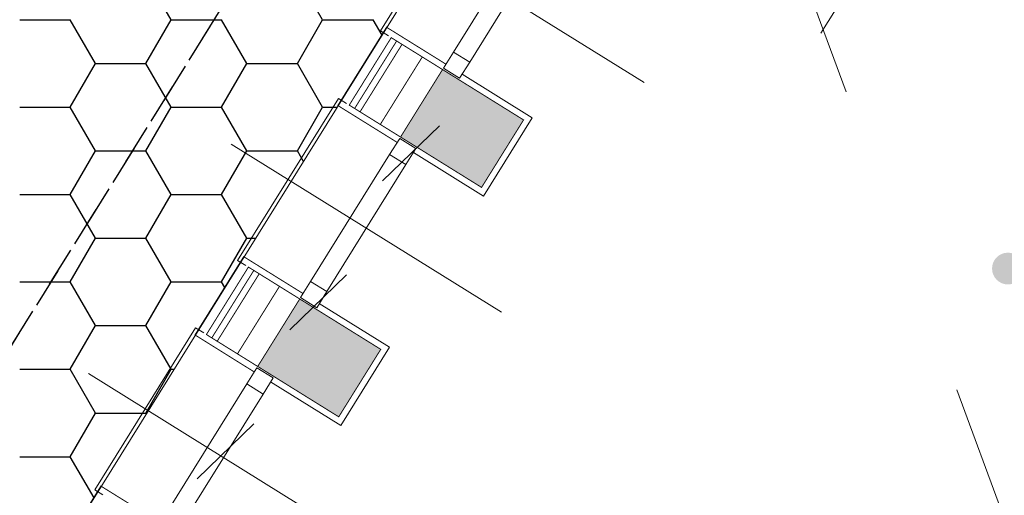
# Model space of a CAD drawing. Extents: x 4615668 to 9294084, y 5325188 to 10688993.
# Tile 633 of 656: x 4651590.54 to 4651593.63, y 5338731.05 to 5338732.55. Entities that reach past the tile are written whole.
import ezdxf

# ---------------------------------------------------------------- set-up
doc = ezdxf.new("R2010")
doc.units = 0
doc.header["$MEASUREMENT"] = 0
doc.linetypes.add('DASHED', pattern=[19.049999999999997, 12.7, -6.35])
doc.linetypes.add('l812_500', pattern=[3, 2, -1])
for name, color, linetype, lineweight in [('!0017A_GR_DR_WYMPROJ', 1, 'Continuous', 30), ('hatch', 253, 'Continuous', 0), ('pkt_wys', 7, 'Continuous', 13), ('warst_przeryw', 7, 'l812_500', 0), ('Wymiar', 7, 'Continuous', 9)]:
    doc.layers.add(name, color=color, linetype=linetype, lineweight=lineweight)
for name, color, linetype in [('1', 7, 'Continuous'), ('DIM', 7, 'Continuous'), ('sciany', 1, 'Continuous'), ('STOLARKA', 4, 'Continuous')]:
    doc.layers.add(name, color=color, linetype=linetype)
doc.styles.add('STYLE2', font='arial.ttf')
doc.dimstyles.new('1-500', dxfattribs={"dimtxt": 1, "dimasz": 0.5, "dimexe": 0.18, "dimexo": 0.0625, "dimgap": 0.3, "dimtad": 1, "dimzin": 0, "dimdsep": 46, "dimtxsty": 'STYLE2', "dimblk": 'DOT', "dimcen": 0.09, "dimadec": 0, "dimazin": 0, "dimtfac": 1, "dimtmove": 0, "dimatfit": 0, "dimldrblk": 'DOT', "dimfxl": 0, "dimtolj": 1, "dimtzin": 0, "dimarcsym": 0})

# ---------------------------------------------------------------- blocks, each defined once
blk = doc.blocks.new('G$C30F5686F')
at = {"layer": '1', "linetype": 'Continuous', "lineweight": 18}
blk.add_line((10.82081847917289, 16.03101855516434), (14.38125548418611, 21.75362694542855), dxfattribs=at)
at = {"layer": '1', "color": 254, "linetype": 'Continuous', "lineweight": 30, "ltscale": 0.01, "transparency": 33554528}
for p, q in [((12.44830660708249, 19.76164611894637), (12.36893160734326, 19.89912765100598)), ((12.92455660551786, 19.76164611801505), (12.84518160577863, 19.89912765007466)), ((11.97205699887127, 19.76164631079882), (12.13080699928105, 19.76164631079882)), ((12.2101816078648, 19.62416458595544), (12.13080660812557, 19.76164611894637)), ((12.36893163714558, 19.62416502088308), (12.44830663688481, 19.76164655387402)), ((12.44830699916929, 19.76164631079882), (12.60705699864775, 19.76164631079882)), ((12.68643160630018, 19.62416458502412), (12.60705660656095, 19.76164611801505)), ((12.84518163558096, 19.62416502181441), (12.92455663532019, 19.76164655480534)), ((12.92455699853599, 19.76164631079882), (13.08330699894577, 19.76164631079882)), ((13.11146172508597, 19.71288001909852), (13.08330660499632, 19.76164611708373)), ((12.13080663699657, 19.48668348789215), (12.21018163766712, 19.62416502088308)), ((12.21018199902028, 19.62416477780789), (12.36893199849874, 19.62416477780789)), ((12.44830660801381, 19.48668305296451), (12.36893160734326, 19.62416458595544)), ((12.60705663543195, 19.48668348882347), (12.6864316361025, 19.62416502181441)), ((12.6864319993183, 19.62416477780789), (12.84518199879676, 19.62416477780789)), ((12.92455660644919, 19.48668305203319), (12.84518160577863, 19.62416458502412)), ((11.97205699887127, 19.48668324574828), (12.13080699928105, 19.48668324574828)), ((12.21018160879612, 19.3492015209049), (12.13080660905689, 19.48668305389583)), ((12.36893163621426, 19.34920195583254), (12.44830663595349, 19.48668348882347)), ((12.44830699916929, 19.48668324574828), (12.60705699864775, 19.48668324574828)), ((12.6864316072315, 19.34920151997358), (12.60705660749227, 19.48668305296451)), ((12.84518163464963, 19.34920195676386), (12.92455663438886, 19.4866834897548)), ((12.92455699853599, 19.48668324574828), (12.97072986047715, 19.48668324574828)), ((12.13080663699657, 19.21172042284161), (12.2101816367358, 19.34920195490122)), ((12.21018199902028, 19.34920171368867), (12.36893199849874, 19.34920171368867)), ((12.44830660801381, 19.21171998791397), (12.36893160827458, 19.3492015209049)), ((12.60705663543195, 19.21172042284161), (12.68643163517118, 19.34920195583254)), ((12.6864319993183, 19.34920171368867), (12.84518199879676, 19.34920171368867)), ((12.86444008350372, 19.31584485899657), (12.84518160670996, 19.34920151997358)), ((11.97205699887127, 19.21172018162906), (12.13080699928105, 19.21172018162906)), ((12.21018160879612, 19.07423845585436), (12.13080660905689, 19.21171998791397)), ((12.36893163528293, 19.07423888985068), (12.44830663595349, 19.21172042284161)), ((12.44830699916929, 19.21172018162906), (12.60705699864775, 19.21172018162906)), ((12.6864316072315, 19.07423845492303), (12.60705660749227, 19.21171998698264)), ((12.13080663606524, 18.93675735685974), (12.21018163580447, 19.07423888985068)), ((12.21018199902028, 19.07423864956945), (12.36893199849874, 19.07423864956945)), ((12.44830660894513, 18.9367569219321), (12.36893160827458, 19.07423845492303)), ((12.60705663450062, 18.93675735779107), (12.68643163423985, 19.074238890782)), ((12.6864319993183, 19.07423864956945), (12.71412099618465, 19.07423864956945)), ((11.97205699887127, 18.93675711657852), (12.13080699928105, 18.93675711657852)), ((12.21018160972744, 18.79927538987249), (12.13080660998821, 18.93675692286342)), ((12.36893163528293, 18.79927582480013), (12.44830663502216, 18.93675735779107)), ((12.44830699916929, 18.93675711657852), (12.60705699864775, 18.93675711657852)), ((12.61741844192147, 18.91880969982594), (12.60705660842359, 18.9367569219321)), ((12.13080663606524, 18.6617942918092), (12.21018163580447, 18.79927582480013)), ((12.21018199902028, 18.79927558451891), (12.36893199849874, 18.79927558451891)), ((12.44830660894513, 18.66179385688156), (12.3689316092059, 18.79927538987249)), ((11.97205699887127, 18.6617940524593), (12.13080699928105, 18.6617940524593)), ((12.21018161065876, 18.52431232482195), (12.13080660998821, 18.66179385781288)), ((12.36893163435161, 18.52431275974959), (12.44830663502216, 18.6617942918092)), ((12.44830699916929, 18.6617940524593), (12.45751213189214, 18.6617940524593)), ((12.13080663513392, 18.38683122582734), (12.21018163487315, 18.52431275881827)), ((12.21018199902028, 18.52431252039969), (12.36893199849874, 18.52431252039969)), ((12.37039680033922, 18.52177454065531), (12.36893161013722, 18.52431232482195)), ((11.97205699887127, 18.38683098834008), (12.13080699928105, 18.38683098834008)), ((12.20571570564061, 18.25708443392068), (12.13080661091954, 18.38683079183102))]:
    blk.add_line(p, q, dxfattribs=at)
blk = doc.blocks.new('G$CA76AC6B6')
at = {"layer": 'Wymiar', "color": 242, "linetype": 'DASHED', "lineweight": 30, "ltscale": 0.01}
blk.add_lwpolyline([(9.387538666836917, 23.25176980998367), (0.04189985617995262, 8.230532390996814)], dxfattribs=at)
blk = doc.blocks.new('G$CE3CC9D66')
at = {"layer": 'Wymiar', "color": 242, "linetype": 'DASHED', "lineweight": 30, "ltscale": 0.01}
blk.add_lwpolyline([(10.14603875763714, 22.95651929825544), (9.466775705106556, 23.37913346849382), (0.04189714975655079, 8.230534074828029)], dxfattribs=at)
at = {"layer": 'Wymiar', "lineweight": 0, "ltscale": 40}
blk.add_blockref('G$CA76AC6B6', (0, 0), dxfattribs=at)
blk = doc.blocks.new('G$C7A6A329E')
at = {"layer": 'hatch', "color": 0, "lineweight": 0, "ltscale": 40}
blk.add_arc((144.5, 50.00000000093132), 90, 148.7266556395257, 180, dxfattribs=at)
at = {"layer": 'STOLARKA', "color": 252, "linetype": 'Continuous', "lineweight": 0}
for p, q in [((54.42717894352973, 100.0000000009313), (54.42717894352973, 0)), ((144.0000000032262, 49.99999999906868), (5, 49.99999999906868))]:
    blk.add_line(p, q, dxfattribs=at)
at = {"layer": 'STOLARKA', "color": 252, "linetype": 'Continuous', "lineweight": 0, "const_width": 0.9999999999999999}
for points in [[(144, 50.00000000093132), (64.32566285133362, 96)], [(5, 50), (52.6636619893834, 77.51862807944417)]]:
    blk.add_lwpolyline(points, dxfattribs=at)
at = {"layer": 'STOLARKA', "color": 252, "linetype": 'Continuous', "lineweight": 0}
for points in [[(5, 40), (5, 50), (0, 50), (0, 40)], [(144.0000000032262, 40), (144.0000000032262, 50), (149.0000000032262, 50), (149.0000000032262, 40)]]:
    blk.add_lwpolyline(points, close=True, dxfattribs=at)
blk.add_arc((-35.57282105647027, 49.99999999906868), 90, 0, 18.40990210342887, dxfattribs=at)
blk = doc.blocks.new('G$CB8F5CD2F')
at = {"layer": 'sciany', "ltscale": 40}
h = blk.add_hatch(color=0, dxfattribs=at)
h.dxf.hatch_style = 1
h.paths.add_polyline_path([(121.6821542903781, 741.9694324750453), (121.6821542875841, 599.4694324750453), (134.1821542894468, 599.0000000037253), (134.1821542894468, 741.5000000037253), (121.6821542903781, 741.9694324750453)], is_closed=False)
h.paths.add_polyline_path([(121.6821542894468, 599.0000000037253), (121.6821542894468, 584.0000000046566), (134.1821542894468, 584.0000000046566), (134.1821542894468, 599.0000000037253), (121.6821542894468, 599.0000000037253)], is_closed=False)
h.paths.add_polyline_path([(134.1821542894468, 599.0000000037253), (134.1821542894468, 584.0000000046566), (151.6821542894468, 584.0000000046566), (151.6821542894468, 599.0000000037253), (134.1821542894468, 599.0000000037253)], is_closed=False)
h.paths.add_polyline_path([(161.6821542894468, 679.0000000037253), (161.6821542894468, 709.0000000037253), (151.6821542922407, 709.0000000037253), (151.6821542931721, 741.500000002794), (134.1821542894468, 741.5000000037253), (134.1821542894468, 599.0000000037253), (151.6821542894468, 599.0000000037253), (151.6821542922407, 679.0000000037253), (161.6821542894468, 679.0000000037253)], is_closed=False)
h.paths.add_polyline_path([(361.6821542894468, 779.0000000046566), (344.1821542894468, 779.0000000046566), (344.1821542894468, 614.0000000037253), (361.6821542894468, 614.0000000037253), (361.6821542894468, 779.0000000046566)], is_closed=False)
h.paths.add_polyline_path([(344.1821542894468, 779.0000000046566), (331.6821542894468, 779.0000000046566), (331.6821542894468, 709.0000000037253), (311.7045348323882, 709.0000000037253), (311.7045348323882, 679.0000000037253), (331.6821542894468, 679.0000000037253), (331.6821542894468, 614.0000000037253), (344.1821542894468, 614.0000000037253), (344.1821542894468, 779.0000000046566)], is_closed=False)
h.paths.add_polyline_path([(134.1821542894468, 801.5000000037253), (151.6821542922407, 801.5000000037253), (151.6821542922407, 826.5000000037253), (134.1821542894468, 826.5000000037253), (134.1821542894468, 801.5000000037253)], is_closed=False)
h.paths.add_polyline_path([(121.6821542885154, 801.0261823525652), (134.1821542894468, 801.5000000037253), (134.1821542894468, 826.5000000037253), (121.6821542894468, 826.0261823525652), (121.6821542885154, 801.0261823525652)], is_closed=False)
h.paths.add_polyline_path([(121.6821542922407, 911.500000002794), (121.6821542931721, 886.500000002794), (134.1821542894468, 886.5000000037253), (134.1821542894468, 911.5000000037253), (119.1821542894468, 911.5000000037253)], is_closed=False)
h.paths.add_polyline_path([(151.6821542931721, 886.5000000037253), (151.6821542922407, 911.5000000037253), (134.1821542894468, 911.5000000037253), (134.1821542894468, 886.5000000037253), (151.6821542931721, 886.5000000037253)], is_closed=False)
h.paths.add_polyline_path([(151.6821542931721, 971.5000000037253), (151.6821542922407, 996.5000000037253), (134.1821542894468, 996.5000000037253), (134.1821542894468, 971.5000000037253), (151.6821542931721, 971.5000000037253)], is_closed=False)
h.paths.add_polyline_path([(121.6821542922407, 996.500000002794), (121.6821542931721, 971.500000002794), (134.1821542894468, 971.5000000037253), (134.1821542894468, 996.5000000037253), (121.6821542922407, 996.5000000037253)], is_closed=False)
at = {"layer": 'sciany', "color": 0, "lineweight": 0, "ltscale": 40}
for p, q in [((77.68215429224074, 1026.500000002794), (177.6821542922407, 1026.500000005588)), ((77.6821542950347, 941.500000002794), (177.6821542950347, 941.5000000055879)), ((77.68215429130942, 856.5000000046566), (177.6821542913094, 856.5000000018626))]:
    blk.add_line(p, q, dxfattribs=at)
for points in [[(101.6821542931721, 996.5000000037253), (98.68215429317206, 996.5000000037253), (98.68215429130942, 1056.500000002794), (101.6821542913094, 1056.500000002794)], [(127.6821542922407, 998.5000000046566), (153.6821542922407, 998.5000000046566), (153.6821542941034, 969.5000000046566), (127.6821542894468, 969.5000000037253)], [(101.682154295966, 911.5000000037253), (98.68215429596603, 911.5000000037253), (98.68215429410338, 971.500000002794), (101.6821542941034, 971.500000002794)], [(127.6821542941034, 913.5000000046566), (153.6821542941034, 913.5000000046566), (153.6821542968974, 884.5000000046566), (127.6821542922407, 884.5000000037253)], [(101.6821542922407, 886.5000000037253), (98.68215429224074, 886.5000000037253), (98.6821542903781, 826.5000000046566), (101.6821542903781, 826.5000000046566)]]:
    blk.add_lwpolyline(points, dxfattribs=at)
for points in [[(121.6821542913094, 1050.000000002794), (121.6821542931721, 1003.000000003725), (127.6821542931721, 1003.000000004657), (127.6821542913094, 1050.000000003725)], [(121.6821542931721, 997.0000000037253), (121.6821542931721, 1003.000000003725), (127.6821542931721, 1003.000000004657), (127.6821542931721, 997.0000000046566)], [(121.6821542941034, 971.000000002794), (121.6821542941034, 965.000000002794), (127.6821542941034, 965.0000000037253), (127.6821542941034, 971.0000000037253)], [(121.6821542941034, 965.000000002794), (121.682154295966, 918.0000000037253), (127.682154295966, 918.0000000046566), (127.6821542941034, 965.0000000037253)], [(121.682154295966, 912.0000000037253), (121.682154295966, 918.0000000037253), (127.682154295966, 918.0000000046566), (127.682154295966, 912.0000000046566)], [(121.6821542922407, 886.0000000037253), (121.6821542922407, 880.0000000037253), (127.6821542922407, 880.000000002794), (127.6821542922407, 886.000000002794)], [(121.6821542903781, 833.0000000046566), (121.6821542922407, 880.0000000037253), (127.6821542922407, 880.000000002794), (127.6821542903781, 833.0000000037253)]]:
    blk.add_lwpolyline(points, close=True, dxfattribs=at)
at = {"layer": 'sciany', "color": 0, "ltscale": 40, "const_width": 0.3}
for points in [[(121.6821542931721, 998.5000000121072), (99.68215431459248, 998.5000000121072), (99.68215431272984, 969.5000000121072), (121.6821542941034, 969.5000000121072)], [(121.6821543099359, 996.5000000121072), (102.6821543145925, 996.5000000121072), (102.6821543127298, 971.5000000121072), (121.6821543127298, 971.5000000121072)], [(121.6821543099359, 996.5000000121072), (104.6821543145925, 996.5000000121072), (104.6821543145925, 971.5000000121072), (121.9478233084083, 971.5000000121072)], [(121.6821543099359, 996.5000000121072), (106.6821543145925, 996.5000000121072), (106.6821543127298, 971.5000000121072), (121.6821543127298, 971.5000000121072)], [(114.1821543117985, 996.5000000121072), (114.1821543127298, 971.5000000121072)], [(121.682154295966, 913.5000000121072), (99.68215430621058, 913.5000000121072), (99.68215430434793, 884.5000000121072), (121.6821542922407, 884.454537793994)], [(121.682154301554, 911.5000000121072), (102.6821543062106, 911.5000000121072), (102.6821543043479, 886.5000000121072), (121.6821543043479, 886.5000000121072)], [(121.682154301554, 911.5000000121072), (104.6821543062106, 911.5000000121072), (104.6821543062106, 886.5000000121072), (121.9478233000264, 886.5000000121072)], [(121.682154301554, 911.5000000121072), (106.6821543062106, 911.5000000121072), (106.6821543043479, 886.5000000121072), (121.6821543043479, 886.5000000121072)], [(114.1821543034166, 911.5000000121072), (114.1821543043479, 886.5000000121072)], [(121.6821542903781, 828.5000000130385), (99.6821543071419, 828.5000000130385), (99.68215430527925, 799.5000000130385), (121.6821542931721, 799.5000000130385)]]:
    blk.add_lwpolyline(points, dxfattribs=at)
for points in [[(121.6821542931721, 971.5000000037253), (121.6821542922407, 996.5000000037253), (151.6821542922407, 996.5000000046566), (151.6821542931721, 971.5000000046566)], [(121.6821542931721, 971.5000000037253), (121.6821542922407, 996.5000000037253), (151.6821542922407, 996.5000000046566), (151.6821542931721, 971.5000000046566)], [(121.6821542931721, 886.5000000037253), (121.6821542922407, 911.5000000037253), (151.6821542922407, 911.5000000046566), (151.6821542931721, 886.5000000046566)]]:
    blk.add_lwpolyline(points, close=True, dxfattribs=at)
at = {"layer": 'sciany', "color": 0, "ltscale": 40}
blk.add_blockref('G$C7A6A329E', (162.1821542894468, 1069.000000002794), dxfattribs=at)
blk = doc.blocks.new('801_5')
at = {"layer": 'pkt_wys', "linetype": 'Continuous', "lineweight": 13}
h = blk.add_hatch(color=7, dxfattribs=at)
edge = h.paths.add_edge_path()
edge.add_arc((-4.656613e-10, -2.328306e-10), 0.05, 0, 360)
blk = doc.blocks.new('G$C3390F2A0')
at = {"layer": 'warst_przeryw', "color": 21, "linetype": 'l812_500', "lineweight": 0, "flags": 128}
blk.add_lwpolyline([(105.5620271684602, 147.0891410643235), (106.1374458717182, 145.3456941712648), (106.2371565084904, 145.0390855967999), (106.4348837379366, 144.4252729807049), (106.698919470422, 143.6069977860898), (106.8328841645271, 143.198545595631), (106.9691989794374, 142.7909205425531), (107.0384842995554, 142.5875049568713), (107.1798039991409, 142.181641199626), (107.252035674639, 141.9792624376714), (107.3626254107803, 141.6764833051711), (108.9826448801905, 137.3053403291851)], dxfattribs=at)
at = {"layer": 'pkt_wys', "color": 7, "linetype": 'Continuous', "lineweight": 13}
blk.add_blockref('801_5', (108.6688223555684, 138.9680143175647), dxfattribs=at)
blk = doc.blocks.new('_Dot')
at = {"color": 0, "linetype": 'ByBlock', "lineweight": -2}
blk.add_line((-0.5, 0), (-1, 0), dxfattribs=at)
at = {"color": 0, "linetype": 'ByBlock', "const_width": 0.5}
blk.add_lwpolyline([(-0.25, 0, 1), (0.25, 0, 1)], format="xyb", close=True, dxfattribs=at)
blk = doc.blocks.new('*D3850')
at = {"layer": 'Defpoints', "color": 0, "lineweight": 0, "ltscale": 40}
for p in [(4651576.627151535, 5338744.692897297), (4651592.94633618, 5338734.539660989), (4651589.385814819, 5338728.816874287)]:
    blk.add_point(p, dxfattribs=at)
at = {"layer": 'DIM', "color": 0, "lineweight": -2, "ltscale": 40}
for p, q in [((4651592.893268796, 5338734.572677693), (4651576.474317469, 5338744.787985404)), ((4651573.330763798, 5338739.394649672), (4651576.363017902, 5338744.268358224)), ((4651589.332747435, 5338728.849890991), (4651572.913796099, 5338739.065198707))]:
    blk.add_line(p, q, dxfattribs=at)
at = {"layer": 'DIM', "color": 0, "linetype": 'ByBlock', "lineweight": -2, "ltscale": 40, "xscale": 0.5, "yscale": 0.5, "zscale": 0.5}
for p, rotation in [((4651576.627151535, 5338744.692897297), 58.11154446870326), ((4651573.066630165, 5338738.9701106), 238.1115444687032)]:
    blk.add_blockref('_Dot', p, dxfattribs=dict(at, rotation=rotation))
at = {"layer": 'DIM', "color": 0, "lineweight": 0, "ltscale": 40, "insert": (4651574.158651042, 5338742.259703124), "char_height": 1, "attachment_point": 5, "rotation": 58.111544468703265, "style": 'STYLE2'}
blk.add_mtext('\\A1;6.74 ', dxfattribs=at)

msp = doc.modelspace()

# ---------------------------------------------------------------- hatches: boundary and pattern name
at = {"lineweight": 0, "ltscale": 40, "transparency": 33554687}
h = msp.add_hatch(dxfattribs=at)
h.set_pattern_fill('ANSI31', color=256)
h.set_pattern_definition([(45, (-16734.60844200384, 1868.813515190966), (-0.0883883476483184, 0.0883883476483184), [])])
h.paths.add_polyline_path([(4651591.921798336, 5338732.315671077), (4651590.928655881, 5338730.719404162), (4651590.877711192, 5338730.751100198), (4651591.870853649, 5338732.347367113)])

# ---------------------------------------------------------------- linework, layer by layer
at = {"layer": 'Wymiar', "color": 242, "linetype": 'DASHED', "lineweight": 30, "ltscale": 0.01}
msp.add_lwpolyline([(4651593.255967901, 5338734.418031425), (4651592.576704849, 5338734.840645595), (4651583.151826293, 5338719.692046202)], dxfattribs=at)

# ---------------------------------------------------------------- block references
at = {"layer": '!0017A_GR_DR_WYMPROJ', "linetype": 'Continuous', "lineweight": 18}
msp.add_blockref('G$C30F5686F', (4651578.566414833, 5338712.785122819), dxfattribs=at)
at = {"layer": 'Wymiar', "color": 242, "linetype": 'DASHED', "lineweight": 30, "ltscale": 0.01}
msp.add_blockref('G$C3390F2A0', (4651484.976699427, 5338592.795857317), dxfattribs=at)
at = {"layer": 'Wymiar', "lineweight": 0, "ltscale": 40, "xscale": 0.01, "yscale": 0.01, "zscale": 0.01, "rotation": 328.1115445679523}
msp.add_blockref('G$CB8F5CD2F', (4651585.570573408, 5338724.571643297), dxfattribs=at)
at = {"layer": 'Wymiar', "lineweight": 0, "ltscale": 40}
msp.add_blockref('G$CE3CC9D66', (4651583.10993185, 5338711.461510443), dxfattribs=at)

# ---------------------------------------------------------------- dimensions: what is measured, and where the dimension line sits
at = {"layer": 'DIM', "lineweight": 0, "ltscale": 40}
dim = msp.add_linear_dim(base=(4651576.627151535, 5338744.692897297), p1=(4651589.385814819, 5338728.816874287), p2=(4651592.94633618, 5338734.539660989), angle=238.1115444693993, dimstyle='1-500', override={"dimpost": ' ', "dimtxsty": 'STYLE2', "dimldrblk": 'Dot'}, dxfattribs=at)
dim.commit()
dim.dimension.update_dxf_attribs({"geometry": '*D3850', "text_midpoint": (4651574.158651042, 5338742.259703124)})

doc.saveas('drawing.dxf')
